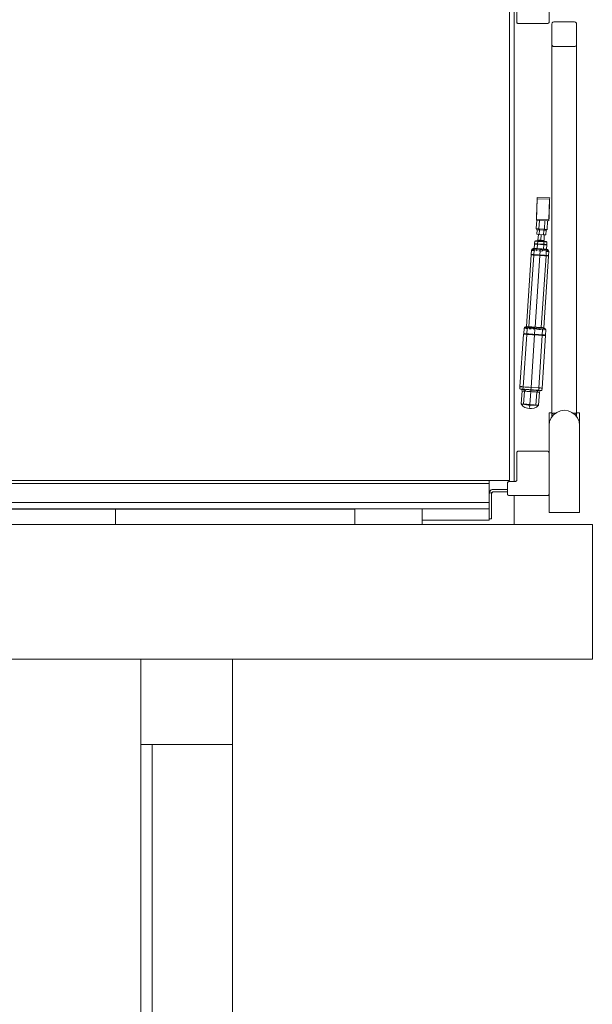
# Model space of a CAD drawing. Header units: millimetres. Extents: x -261 to 187, y -214 to 106.
# Tile 547 of 656: x -214.904 to -213.964, y 5.685 to 7.3. Entities that reach past the tile are written whole.
import ezdxf

# ---------------------------------------------------------------- set-up
doc = ezdxf.new("R2010")
doc.units = ezdxf.units.MM
doc.header["$LTSCALE"] = 0.005
doc.header["$MEASUREMENT"] = 0
for name, color, linetype, lineweight in [('IFC-Elemento construtivo genérico-Contorno', 9, 'Continuous', 5), ('IFC-Laje-Contorno', 9, 'Continuous', 5), ('IFC-Parede padrão-Contorno', 9, 'Continuous', 5), ('IFC-Parede-Contorno', 9, 'Continuous', 5)]:
    doc.layers.add(name, color=color, linetype=linetype, lineweight=lineweight)

msp = doc.modelspace()

# ---------------------------------------------------------------- linework, layer by layer
at = {"layer": 'IFC-Elemento construtivo genérico-Contorno', "lineweight": 5}
for p, q in [((-214.035, 7.2958), (-214.035, 7.3634)), ((-214.1001, 6.5439), (-214.1001, 7.3414)), ((-214.0881, 7.2958), (-214.0881, 7.3404)), ((-214.0881, 7.2958), (-214.088, 7.2951)), ((-214.088, 7.2951), (-214.0877, 7.2945)), ((-214.0877, 7.2945), (-214.0873, 7.294)), ((-214.0873, 7.294), (-214.0868, 7.2936)), ((-214.0868, 7.2936), (-214.0862, 7.2934)), ((-214.0862, 7.2934), (-214.0856, 7.2933)), ((-214.0856, 7.2933), (-214.0831, 7.2933)), ((-214.0831, 7.2933), (-214.04, 7.2933)), ((-214.04, 7.2933), (-214.0375, 7.2933)), ((-214.0375, 7.2933), (-214.0368, 7.2934)), ((-214.0368, 7.2934), (-214.0362, 7.2936)), ((-214.0362, 7.2936), (-214.0357, 7.294)), ((-214.0357, 7.294), (-214.0353, 7.2945)), ((-214.0353, 7.2945), (-214.035, 7.2951)), ((-214.035, 7.2951), (-214.035, 7.2958)), ((-214.0302, 7.2928), (-214.0301, 7.2936)), ((-214.0302, 7.2588), (-214.0302, 7.2928)), ((-214.0301, 7.2936), (-214.0298, 7.2943)), ((-214.0298, 7.2943), (-214.0293, 7.2949)), ((-214.0293, 7.2949), (-214.0287, 7.2954)), ((-214.0287, 7.2954), (-214.028, 7.2957)), ((-214.028, 7.2957), (-214.0272, 7.2958)), ((-214.0272, 7.2958), (-213.9932, 7.2958)), ((-213.9932, 7.2958), (-213.9924, 7.2957)), ((-213.9924, 7.2957), (-213.9916, 7.2954)), ((-213.9916, 7.2954), (-213.991, 7.2949)), ((-213.991, 7.2949), (-213.9905, 7.2943)), ((-213.9905, 7.2943), (-213.9902, 7.2936)), ((-213.9902, 7.2936), (-213.9901, 7.2928)), ((-213.9901, 7.2588), (-213.9901, 7.2928)), ((-214.0302, 6.6514), (-214.0302, 7.2588)), ((-214.0302, 7.2588), (-214.0301, 7.258)), ((-214.0301, 7.258), (-214.0298, 7.2573)), ((-214.0298, 7.2573), (-214.0293, 7.2567)), ((-214.0293, 7.2567), (-214.0287, 7.2562)), ((-214.0287, 7.2562), (-214.028, 7.2558)), ((-214.028, 7.2558), (-214.0272, 7.2557)), ((-214.0272, 7.2557), (-213.9932, 7.2557)), ((-213.9932, 7.2557), (-213.9925, 7.2558)), ((-213.9925, 7.2558), (-213.9918, 7.256)), ((-213.9918, 7.256), (-213.9912, 7.2564)), ((-213.9912, 7.2564), (-213.9908, 7.2569)), ((-213.9908, 7.2569), (-213.9904, 7.2575)), ((-213.9904, 7.2575), (-213.9902, 7.2581)), ((-213.9902, 7.2581), (-213.9901, 7.2588)), ((-213.9901, 6.6514), (-213.9901, 7.2588)), ((-214.0546, 7.0058), (-214.0546, 7.008)), ((-214.0546, 7.008), (-214.034, 7.0073)), ((-214.0341, 7.0052), (-214.034, 7.0073)), ((-214.0557, 6.9719), (-214.0546, 7.0058)), ((-214.0556, 6.9762), (-214.0546, 7.0058)), ((-214.0546, 7.0058), (-214.0341, 7.0052)), ((-214.0352, 6.9713), (-214.0341, 7.0052)), ((-214.035, 6.9755), (-214.0341, 7.0052)), ((-214.035, 6.9755), (-214.0342, 7.0028)), ((-214.035, 6.9755), (-214.0342, 7.0028)), ((-214.0342, 7.0028), (-214.0341, 7.0052)), ((-214.0558, 6.9706), (-214.0556, 6.9762)), ((-214.0556, 6.9762), (-214.0553, 6.9836)), ((-214.0352, 6.97), (-214.035, 6.9755)), ((-214.035, 6.9755), (-214.035, 6.9755)), ((-214.035, 6.9755), (-214.035, 6.9755)), ((-214.0562, 6.957), (-214.0551, 6.9706)), ((-214.0558, 6.9706), (-214.0557, 6.9719)), ((-214.0558, 6.9706), (-214.0352, 6.97)), ((-214.0557, 6.9719), (-214.0352, 6.9713)), ((-214.0516, 6.9567), (-214.0506, 6.9705)), ((-214.0426, 6.9561), (-214.0417, 6.9702)), ((-214.038, 6.9558), (-214.0373, 6.97)), ((-214.0352, 6.97), (-214.0352, 6.9713)), ((-214.0562, 6.957), (-214.0516, 6.9567)), ((-214.0562, 6.957), (-214.0547, 6.9552)), ((-214.0552, 6.9477), (-214.0547, 6.9552)), ((-214.0552, 6.9477), (-214.0514, 6.9474)), ((-214.0552, 6.9477), (-214.0525, 6.9475)), ((-214.0547, 6.9552), (-214.0509, 6.955)), ((-214.0534, 6.9382), (-214.0525, 6.9475)), ((-214.0516, 6.9567), (-214.0426, 6.9561)), ((-214.0516, 6.9567), (-214.0509, 6.955)), ((-214.0514, 6.9474), (-214.0509, 6.955)), ((-214.0514, 6.9474), (-214.044, 6.9469)), ((-214.0509, 6.955), (-214.0435, 6.9545)), ((-214.0484, 6.9379), (-214.0477, 6.9472)), ((-214.044, 6.9469), (-214.0435, 6.9545)), ((-214.044, 6.9469), (-214.0403, 6.9467)), ((-214.0435, 6.9545), (-214.0426, 6.9561)), ((-214.0435, 6.9545), (-214.0398, 6.9542)), ((-214.0433, 6.9375), (-214.0429, 6.9469)), ((-214.0426, 6.9561), (-214.038, 6.9558)), ((-214.0403, 6.9467), (-214.0398, 6.9542)), ((-214.0398, 6.9542), (-214.038, 6.9558)), ((-214.0592, 6.9246), (-214.0589, 6.9317)), ((-214.0589, 6.9317), (-214.0582, 6.932)), ((-214.0589, 6.9317), (-214.0539, 6.9314)), ((-214.0588, 6.9324), (-214.0586, 6.9362)), ((-214.0588, 6.9324), (-214.0538, 6.9321)), ((-214.0588, 6.9324), (-214.0582, 6.932)), ((-214.0588, 6.9324), (-214.0563, 6.9322)), ((-214.0586, 6.9362), (-214.0574, 6.9372)), ((-214.0586, 6.9362), (-214.0535, 6.9358)), ((-214.0582, 6.932), (-214.0566, 6.9319)), ((-214.0574, 6.9372), (-214.0529, 6.9368)), ((-214.0566, 6.9319), (-214.055, 6.9318)), ((-214.0564, 6.9315), (-214.0539, 6.9314)), ((-214.0563, 6.9322), (-214.0538, 6.9321)), ((-214.055, 6.9318), (-214.0535, 6.9317)), ((-214.0543, 6.9242), (-214.0539, 6.9314)), ((-214.0539, 6.9314), (-214.0438, 6.9307)), ((-214.0539, 6.9314), (-214.0488, 6.931)), ((-214.0538, 6.9321), (-214.0535, 6.9358)), ((-214.0538, 6.9321), (-214.0535, 6.9317)), ((-214.0538, 6.9321), (-214.0437, 6.9314)), ((-214.0538, 6.9321), (-214.0488, 6.9317)), ((-214.0535, 6.9368), (-214.0527, 6.9375)), ((-214.0535, 6.9358), (-214.0529, 6.9369)), ((-214.0535, 6.9358), (-214.0435, 6.9352)), ((-214.0535, 6.9317), (-214.0488, 6.9314)), ((-214.0534, 6.9382), (-214.0484, 6.9379)), ((-214.0534, 6.9382), (-214.0527, 6.9375)), ((-214.0533, 6.9368), (-214.05, 6.9368)), ((-214.0529, 6.9368), (-214.044, 6.9362)), ((-214.0527, 6.9375), (-214.0484, 6.9373)), ((-214.0501, 6.9368), (-214.0484, 6.9373)), ((-214.0501, 6.9368), (-214.0456, 6.9365)), ((-214.0501, 6.9368), (-214.0485, 6.9365)), ((-214.0488, 6.9317), (-214.0437, 6.9314)), ((-214.0488, 6.9314), (-214.0441, 6.931)), ((-214.0488, 6.931), (-214.0438, 6.9307)), ((-214.0484, 6.9379), (-214.0433, 6.9375)), ((-214.0484, 6.9373), (-214.0484, 6.9379)), ((-214.0484, 6.9373), (-214.0441, 6.9369)), ((-214.0484, 6.9373), (-214.0456, 6.9365)), ((-214.0484, 6.9365), (-214.0456, 6.9365)), ((-214.0456, 6.9365), (-214.0434, 6.9362)), ((-214.0443, 6.9235), (-214.0438, 6.9307)), ((-214.0441, 6.9369), (-214.0433, 6.9375)), ((-214.0441, 6.9369), (-214.0434, 6.9362)), ((-214.0441, 6.931), (-214.0437, 6.9314)), ((-214.0441, 6.931), (-214.0418, 6.9309)), ((-214.044, 6.9363), (-214.0435, 6.9352)), ((-214.044, 6.9362), (-214.0395, 6.9359)), ((-214.0438, 6.9307), (-214.0387, 6.9303)), ((-214.0438, 6.9307), (-214.0421, 6.9306)), ((-214.0437, 6.9314), (-214.0435, 6.9352)), ((-214.0437, 6.9314), (-214.0421, 6.9313)), ((-214.0437, 6.9314), (-214.0387, 6.9311)), ((-214.0435, 6.9352), (-214.0384, 6.9348)), ((-214.0421, 6.9313), (-214.0404, 6.9312)), ((-214.0421, 6.9306), (-214.0404, 6.9304)), ((-214.0418, 6.9309), (-214.0394, 6.9307)), ((-214.0404, 6.9312), (-214.0387, 6.9311)), ((-214.0404, 6.9304), (-214.0387, 6.9303)), ((-214.0395, 6.9359), (-214.0384, 6.9348)), ((-214.0394, 6.9307), (-214.0387, 6.9311)), ((-214.0394, 6.9307), (-214.0387, 6.9303)), ((-214.0394, 6.9232), (-214.0387, 6.9303)), ((-214.0387, 6.9311), (-214.0384, 6.9348)), ((-214.0721, 6.7964), (-214.0642, 6.914)), ((-214.068, 6.7961), (-214.06, 6.9137)), ((-214.0643, 6.9147), (-214.0639, 6.9214)), ((-214.0643, 6.9147), (-214.0632, 6.9146)), ((-214.0642, 6.914), (-214.0634, 6.9142)), ((-214.0642, 6.914), (-214.0631, 6.9139)), ((-214.0641, 6.9147), (-214.0634, 6.9142)), ((-214.0639, 6.9214), (-214.0628, 6.9213)), ((-214.0637, 6.9214), (-214.0622, 6.924)), ((-214.0637, 6.9214), (-214.0633, 6.9213)), ((-214.0634, 6.9142), (-214.062, 6.9141)), ((-214.0632, 6.9146), (-214.062, 6.9145)), ((-214.0631, 6.9139), (-214.0621, 6.9138)), ((-214.0628, 6.9213), (-214.0618, 6.9212)), ((-214.0623, 6.9213), (-214.0622, 6.924)), ((-214.0622, 6.9233), (-214.0606, 6.9245)), ((-214.0622, 6.924), (-214.0609, 6.9242)), ((-214.0622, 6.9233), (-214.0622, 6.924)), ((-214.0622, 6.9233), (-214.0612, 6.9227)), ((-214.0622, 6.9233), (-214.0622, 6.9233)), ((-214.0621, 6.9145), (-214.0615, 6.9145)), ((-214.0621, 6.9138), (-214.0611, 6.9137)), ((-214.062, 6.9145), (-214.0611, 6.9145)), ((-214.062, 6.9141), (-214.0607, 6.9141)), ((-214.0618, 6.9212), (-214.0607, 6.9212)), ((-214.0618, 6.9145), (-214.0615, 6.9145)), ((-214.0612, 6.9242), (-214.0611, 6.9242)), ((-214.0612, 6.9227), (-214.0596, 6.9228)), ((-214.0611, 6.9242), (-214.0609, 6.9242)), ((-214.0611, 6.9145), (-214.0601, 6.9144)), ((-214.0611, 6.9137), (-214.06, 6.9137)), ((-214.0607, 6.9212), (-214.0595, 6.9211)), ((-214.0607, 6.9141), (-214.0595, 6.914)), ((-214.0606, 6.9245), (-214.0592, 6.9246)), ((-214.0606, 6.9245), (-214.0602, 6.9239)), ((-214.0602, 6.9239), (-214.0586, 6.9239)), ((-214.0601, 6.9144), (-214.0595, 6.9211)), ((-214.0601, 6.9144), (-214.0576, 6.9142)), ((-214.06, 6.9137), (-214.0575, 6.9135)), ((-214.0595, 6.9211), (-214.058, 6.9224)), ((-214.0595, 6.914), (-214.0571, 6.9138)), ((-214.0592, 6.9246), (-214.0543, 6.9242)), ((-214.0592, 6.9246), (-214.058, 6.9245)), ((-214.058, 6.9245), (-214.0568, 6.9244)), ((-214.058, 6.9224), (-214.0561, 6.9223)), ((-214.058, 6.7954), (-214.05, 6.913)), ((-214.0576, 6.9142), (-214.055, 6.9141)), ((-214.0575, 6.9135), (-214.055, 6.9133)), ((-214.0571, 6.9138), (-214.0548, 6.9137)), ((-214.0568, 6.9244), (-214.0555, 6.9243)), ((-214.0561, 6.9223), (-214.0546, 6.9233)), ((-214.0561, 6.9223), (-214.0545, 6.9207)), ((-214.0555, 6.9243), (-214.0543, 6.9242)), ((-214.055, 6.9141), (-214.0525, 6.9139)), ((-214.055, 6.9141), (-214.0525, 6.9139)), ((-214.055, 6.9133), (-214.0525, 6.9132)), ((-214.0548, 6.9137), (-214.0524, 6.9135)), ((-214.0546, 6.9233), (-214.0521, 6.9232)), ((-214.0543, 6.9242), (-214.0443, 6.9235)), ((-214.0543, 6.9242), (-214.0518, 6.924)), ((-214.0525, 6.9139), (-214.05, 6.9137)), ((-214.0525, 6.9139), (-214.05, 6.9137)), ((-214.0525, 6.9132), (-214.05, 6.913)), ((-214.0524, 6.9135), (-214.05, 6.9133)), ((-214.0521, 6.9232), (-214.0494, 6.923)), ((-214.052, 6.9206), (-214.0495, 6.9204)), ((-214.0518, 6.924), (-214.0493, 6.9239)), ((-214.05, 6.9137), (-214.0495, 6.9204)), ((-214.05, 6.9137), (-214.0475, 6.9136)), ((-214.05, 6.9137), (-214.0475, 6.9136)), ((-214.05, 6.9133), (-214.0476, 6.9132)), ((-214.05, 6.913), (-214.0475, 6.9128)), ((-214.0495, 6.9204), (-214.0494, 6.923)), ((-214.0495, 6.9204), (-214.047, 6.9202)), ((-214.0494, 6.923), (-214.0466, 6.9229)), ((-214.0493, 6.9239), (-214.0468, 6.9237)), ((-214.048, 6.7947), (-214.04, 6.9123)), ((-214.0476, 6.9132), (-214.0453, 6.913)), ((-214.0475, 6.9136), (-214.0449, 6.9134)), ((-214.0475, 6.9136), (-214.0449, 6.9134)), ((-214.0475, 6.9128), (-214.045, 6.9127)), ((-214.047, 6.9202), (-214.0453, 6.9216)), ((-214.0468, 6.9237), (-214.0443, 6.9235)), ((-214.0466, 6.9229), (-214.0453, 6.9216)), ((-214.0453, 6.9216), (-214.0429, 6.9215)), ((-214.0453, 6.913), (-214.0429, 6.9129)), ((-214.045, 6.9127), (-214.0425, 6.9125)), ((-214.0449, 6.9134), (-214.0424, 6.9132)), ((-214.0443, 6.9235), (-214.0394, 6.9232)), ((-214.0443, 6.9235), (-214.0431, 6.9235)), ((-214.0441, 6.9228), (-214.0419, 6.9226)), ((-214.0438, 6.7945), (-214.0359, 6.912)), ((-214.0431, 6.9235), (-214.0418, 6.9234)), ((-214.0429, 6.9215), (-214.0404, 6.9214)), ((-214.0429, 6.9129), (-214.0405, 6.9127)), ((-214.0425, 6.9125), (-214.04, 6.9123)), ((-214.0424, 6.9132), (-214.0399, 6.913)), ((-214.0419, 6.9226), (-214.04, 6.9226)), ((-214.0418, 6.9234), (-214.0406, 6.9233)), ((-214.0406, 6.9233), (-214.0394, 6.9232)), ((-214.0405, 6.9127), (-214.0395, 6.9126)), ((-214.04, 6.9226), (-214.0385, 6.9224)), ((-214.04, 6.9123), (-214.039, 6.9123)), ((-214.0399, 6.913), (-214.0395, 6.9197)), ((-214.0399, 6.913), (-214.0388, 6.913)), ((-214.0395, 6.9197), (-214.0387, 6.9212)), ((-214.0395, 6.9197), (-214.0384, 6.9197)), ((-214.0395, 6.9126), (-214.0385, 6.9126)), ((-214.0394, 6.9232), (-214.038, 6.923)), ((-214.0394, 6.9232), (-214.0375, 6.9226)), ((-214.039, 6.9123), (-214.038, 6.9122)), ((-214.0388, 6.913), (-214.0378, 6.9129)), ((-214.0387, 6.9212), (-214.0373, 6.9213)), ((-214.0385, 6.9224), (-214.0375, 6.9226)), ((-214.0385, 6.9126), (-214.0376, 6.9125)), ((-214.0384, 6.9197), (-214.0373, 6.9196)), ((-214.038, 6.923), (-214.0377, 6.9227)), ((-214.038, 6.9122), (-214.0367, 6.9121)), ((-214.038, 6.9122), (-214.0369, 6.9121)), ((-214.0378, 6.9129), (-214.0376, 6.9129)), ((-214.0378, 6.9129), (-214.0367, 6.9128)), ((-214.0376, 6.9125), (-214.0366, 6.9124)), ((-214.0375, 6.9226), (-214.0365, 6.9222)), ((-214.0375, 6.9226), (-214.0364, 6.9216)), ((-214.0373, 6.9213), (-214.0363, 6.9216)), ((-214.0373, 6.9196), (-214.0364, 6.9195)), ((-214.0371, 6.9196), (-214.0367, 6.9195)), ((-214.037, 6.9196), (-214.0363, 6.9195)), ((-214.0369, 6.9121), (-214.0359, 6.912)), ((-214.0367, 6.9195), (-214.0364, 6.9216)), ((-214.0367, 6.9195), (-214.0356, 6.9195)), ((-214.0367, 6.9128), (-214.0357, 6.9128)), ((-214.0367, 6.9121), (-214.0359, 6.912)), ((-214.0366, 6.9124), (-214.0358, 6.9128)), ((-214.0366, 6.9124), (-214.0359, 6.912)), ((-214.0365, 6.9222), (-214.0354, 6.9195)), ((-214.0365, 6.9222), (-214.0364, 6.9216)), ((-214.0364, 6.9195), (-214.0352, 6.9194)), ((-214.0363, 6.9195), (-214.0358, 6.9195)), ((-214.0362, 6.9128), (-214.0358, 6.9128)), ((-214.0357, 6.9128), (-214.0352, 6.9194)), ((-214.0354, 6.9195), (-214.0352, 6.9194)), ((-214.0829, 6.6978), (-214.0767, 6.784)), ((-214.0776, 6.6973), (-214.0715, 6.7836)), ((-214.0767, 6.784), (-214.076, 6.7844)), ((-214.0767, 6.784), (-214.075, 6.7839)), ((-214.0767, 6.784), (-214.0754, 6.7839)), ((-214.0766, 6.7849), (-214.0759, 6.7933)), ((-214.0766, 6.7849), (-214.0753, 6.7848)), ((-214.0766, 6.7849), (-214.076, 6.7844)), ((-214.076, 6.7844), (-214.0744, 6.7842)), ((-214.0759, 6.7933), (-214.0746, 6.7956)), ((-214.0759, 6.7933), (-214.0752, 6.7946)), ((-214.0754, 6.7839), (-214.0741, 6.7838)), ((-214.0753, 6.7848), (-214.074, 6.7847)), ((-214.0752, 6.7946), (-214.0746, 6.7956)), ((-214.0752, 6.7946), (-214.0745, 6.7952)), ((-214.0752, 6.7946), (-214.0746, 6.7932)), ((-214.075, 6.7839), (-214.0741, 6.7838)), ((-214.0746, 6.7956), (-214.0734, 6.796)), ((-214.0746, 6.7956), (-214.0745, 6.7952)), ((-214.0745, 6.7952), (-214.0735, 6.7945)), ((-214.0744, 6.7842), (-214.0727, 6.7841)), ((-214.0741, 6.7838), (-214.0728, 6.7837)), ((-214.074, 6.7847), (-214.0727, 6.7846)), ((-214.0736, 6.7945), (-214.0717, 6.7944)), ((-214.0734, 6.796), (-214.0721, 6.7964)), ((-214.0733, 6.7931), (-214.072, 6.793)), ((-214.0731, 6.7958), (-214.0703, 6.7954)), ((-214.0728, 6.7837), (-214.0715, 6.7836)), ((-214.0727, 6.7846), (-214.0714, 6.7845)), ((-214.0727, 6.7841), (-214.071, 6.784)), ((-214.0721, 6.7964), (-214.07, 6.7962)), ((-214.0721, 6.7964), (-214.0711, 6.7963)), ((-214.0717, 6.7944), (-214.0707, 6.7929)), ((-214.0715, 6.7836), (-214.0683, 6.7834)), ((-214.0714, 6.7845), (-214.0707, 6.7929)), ((-214.0714, 6.7845), (-214.0682, 6.7843)), ((-214.0711, 6.7963), (-214.07, 6.7962)), ((-214.0711, 6.7963), (-214.07, 6.7962)), ((-214.071, 6.784), (-214.0679, 6.7838)), ((-214.0707, 6.7929), (-214.0693, 6.7942)), ((-214.0703, 6.7954), (-214.068, 6.7952)), ((-214.07, 6.7962), (-214.068, 6.7961)), ((-214.07, 6.7962), (-214.069, 6.7962)), ((-214.0693, 6.7942), (-214.0653, 6.794)), ((-214.069, 6.7962), (-214.068, 6.7961)), ((-214.0683, 6.7834), (-214.0652, 6.7832)), ((-214.0682, 6.7843), (-214.0651, 6.7841)), ((-214.068, 6.7961), (-214.063, 6.7958)), ((-214.068, 6.7961), (-214.0655, 6.7959)), ((-214.068, 6.7952), (-214.0653, 6.7951)), ((-214.0679, 6.7838), (-214.0649, 6.7836)), ((-214.0676, 6.7927), (-214.0644, 6.7925)), ((-214.0655, 6.7959), (-214.063, 6.7958)), ((-214.0653, 6.7951), (-214.0608, 6.7952)), ((-214.0653, 6.794), (-214.0623, 6.7939)), ((-214.0652, 6.7832), (-214.062, 6.783)), ((-214.0651, 6.7841), (-214.0619, 6.7839)), ((-214.0649, 6.7836), (-214.0618, 6.7834)), ((-214.0646, 6.6967), (-214.0588, 6.7828)), ((-214.063, 6.7958), (-214.058, 6.7954)), ((-214.063, 6.7958), (-214.0605, 6.7956)), ((-214.0623, 6.7939), (-214.0586, 6.794)), ((-214.062, 6.783), (-214.0588, 6.7828)), ((-214.0619, 6.7839), (-214.0588, 6.7836)), ((-214.0618, 6.7834), (-214.0588, 6.7832)), ((-214.0613, 6.7923), (-214.0586, 6.794)), ((-214.0605, 6.7956), (-214.058, 6.7954)), ((-214.0588, 6.7836), (-214.0582, 6.7921)), ((-214.0588, 6.7836), (-214.0556, 6.7834)), ((-214.0588, 6.7832), (-214.0558, 6.783)), ((-214.0588, 6.7828), (-214.0557, 6.7826)), ((-214.0586, 6.794), (-214.053, 6.7932)), ((-214.0586, 6.794), (-214.0551, 6.7919)), ((-214.0586, 6.794), (-214.0582, 6.7921)), ((-214.058, 6.7954), (-214.053, 6.7951)), ((-214.058, 6.7954), (-214.0555, 6.7953)), ((-214.0558, 6.783), (-214.0527, 6.7828)), ((-214.0557, 6.7826), (-214.0525, 6.7823)), ((-214.0556, 6.7947), (-214.0508, 6.7942)), ((-214.0556, 6.7834), (-214.0524, 6.7832)), ((-214.0555, 6.7953), (-214.053, 6.7951)), ((-214.0551, 6.7919), (-214.052, 6.7917)), ((-214.053, 6.7951), (-214.048, 6.7947)), ((-214.053, 6.7951), (-214.0505, 6.7949)), ((-214.053, 6.7932), (-214.0498, 6.7929)), ((-214.0527, 6.7828), (-214.0497, 6.7826)), ((-214.0525, 6.7823), (-214.0493, 6.7821)), ((-214.0524, 6.7832), (-214.0493, 6.783)), ((-214.052, 6.7917), (-214.0488, 6.7915)), ((-214.0517, 6.6957), (-214.0462, 6.7819)), ((-214.0505, 6.7949), (-214.048, 6.7947)), ((-214.0498, 6.7929), (-214.046, 6.7928)), ((-214.0497, 6.7826), (-214.0466, 6.7824)), ((-214.0493, 6.783), (-214.0461, 6.7828)), ((-214.0493, 6.7821), (-214.0462, 6.7819)), ((-214.0488, 6.7915), (-214.046, 6.7928)), ((-214.048, 6.7947), (-214.0459, 6.7946)), ((-214.0466, 6.7824), (-214.0454, 6.7823)), ((-214.0464, 6.6953), (-214.0409, 6.7816)), ((-214.0462, 6.7819), (-214.0449, 6.7818)), ((-214.0461, 6.7828), (-214.0457, 6.7912)), ((-214.0461, 6.7828), (-214.0448, 6.7827)), ((-214.046, 6.7928), (-214.0441, 6.7931)), ((-214.046, 6.7928), (-214.0457, 6.7912)), ((-214.0459, 6.7946), (-214.0449, 6.7945)), ((-214.0459, 6.7946), (-214.0438, 6.7945)), ((-214.0459, 6.7946), (-214.0449, 6.7945)), ((-214.0454, 6.7823), (-214.0441, 6.7822)), ((-214.0449, 6.7945), (-214.0438, 6.7945)), ((-214.0449, 6.7945), (-214.0438, 6.7945)), ((-214.0449, 6.7818), (-214.0436, 6.7817)), ((-214.0448, 6.7827), (-214.0435, 6.7826)), ((-214.0444, 6.7911), (-214.0426, 6.7923)), ((-214.0444, 6.7911), (-214.0431, 6.7911)), ((-214.0441, 6.7931), (-214.0426, 6.7923)), ((-214.0441, 6.7822), (-214.0428, 6.7821)), ((-214.0438, 6.7945), (-214.0426, 6.7939)), ((-214.0436, 6.7817), (-214.0427, 6.7817)), ((-214.0436, 6.7817), (-214.0419, 6.7816)), ((-214.0435, 6.7826), (-214.0422, 6.7825)), ((-214.0435, 6.7826), (-214.0426, 6.7826)), ((-214.0428, 6.7821), (-214.0416, 6.782)), ((-214.0427, 6.7817), (-214.0409, 6.7816)), ((-214.0426, 6.7939), (-214.0414, 6.7934)), ((-214.0426, 6.7923), (-214.0413, 6.7924)), ((-214.0426, 6.7826), (-214.0409, 6.7824)), ((-214.0422, 6.7825), (-214.0409, 6.7824)), ((-214.0419, 6.7816), (-214.0409, 6.7816)), ((-214.0416, 6.782), (-214.0409, 6.7824)), ((-214.0416, 6.782), (-214.0409, 6.7816)), ((-214.0414, 6.7934), (-214.0413, 6.7924)), ((-214.0414, 6.7934), (-214.0411, 6.7923)), ((-214.0414, 6.7934), (-214.0405, 6.7909)), ((-214.0413, 6.7924), (-214.0405, 6.7909)), ((-214.0411, 6.7923), (-214.0405, 6.7909)), ((-214.0409, 6.7824), (-214.0405, 6.7909)), ((-214.0831, 6.6941), (-214.0828, 6.6978)), ((-214.0831, 6.6941), (-214.0818, 6.694)), ((-214.0831, 6.6941), (-214.0804, 6.6934)), ((-214.0829, 6.698), (-214.0828, 6.698)), ((-214.0829, 6.6978), (-214.0828, 6.6978)), ((-214.0829, 6.6978), (-214.0776, 6.6974)), ((-214.0829, 6.6978), (-214.0809, 6.6977)), ((-214.0828, 6.698), (-214.0809, 6.6979)), ((-214.0818, 6.694), (-214.0804, 6.6939)), ((-214.0809, 6.6979), (-214.0797, 6.6979)), ((-214.0809, 6.6979), (-214.0796, 6.6979)), ((-214.0809, 6.6979), (-214.0775, 6.6976)), ((-214.0809, 6.6977), (-214.0792, 6.6976)), ((-214.0809, 6.6696), (-214.0794, 6.6908)), ((-214.0804, 6.6939), (-214.0791, 6.6938)), ((-214.0804, 6.6934), (-214.0802, 6.6934)), ((-214.0804, 6.6934), (-214.0796, 6.6922)), ((-214.0796, 6.6922), (-214.0794, 6.6908)), ((-214.0793, 6.6933), (-214.078, 6.6933)), ((-214.0792, 6.6976), (-214.0776, 6.6974)), ((-214.0791, 6.6938), (-214.0778, 6.6937)), ((-214.0783, 6.6907), (-214.0773, 6.6906)), ((-214.078, 6.6933), (-214.0762, 6.6931)), ((-214.0778, 6.6937), (-214.0775, 6.6973)), ((-214.0778, 6.6937), (-214.0723, 6.6933)), ((-214.0778, 6.6937), (-214.0746, 6.6935)), ((-214.0776, 6.6974), (-214.0646, 6.6967)), ((-214.0776, 6.6974), (-214.0743, 6.6972)), ((-214.0773, 6.6906), (-214.0763, 6.6906)), ((-214.0767, 6.6693), (-214.0752, 6.6905)), ((-214.0763, 6.6921), (-214.0739, 6.6929)), ((-214.0762, 6.6931), (-214.0739, 6.6929)), ((-214.0752, 6.6905), (-214.0739, 6.6929)), ((-214.0752, 6.6905), (-214.0709, 6.6902)), ((-214.0752, 6.6905), (-214.0727, 6.6903)), ((-214.0746, 6.6935), (-214.0713, 6.6933)), ((-214.0743, 6.6972), (-214.0711, 6.697)), ((-214.0727, 6.6903), (-214.0702, 6.6901)), ((-214.0723, 6.6933), (-214.0686, 6.6931)), ((-214.0713, 6.6933), (-214.0681, 6.693)), ((-214.0711, 6.697), (-214.0679, 6.6968)), ((-214.071, 6.6971), (-214.0688, 6.697)), ((-214.0709, 6.6902), (-214.068, 6.69)), ((-214.0702, 6.693), (-214.0649, 6.6922)), ((-214.0702, 6.6901), (-214.0676, 6.6899)), ((-214.0686, 6.6931), (-214.0649, 6.6928)), ((-214.0681, 6.693), (-214.0649, 6.6928)), ((-214.068, 6.69), (-214.0651, 6.6898)), ((-214.0679, 6.6968), (-214.0646, 6.6967)), ((-214.0676, 6.6899), (-214.0651, 6.6898)), ((-214.0666, 6.6685), (-214.0651, 6.6898)), ((-214.0651, 6.6898), (-214.0649, 6.6922)), ((-214.0651, 6.6898), (-214.0622, 6.6896)), ((-214.0651, 6.6898), (-214.0626, 6.6896)), ((-214.0649, 6.6928), (-214.0646, 6.6967)), ((-214.0649, 6.6928), (-214.0612, 6.6925)), ((-214.0649, 6.6928), (-214.0607, 6.6925)), ((-214.0649, 6.6922), (-214.0596, 6.6922)), ((-214.0646, 6.6967), (-214.0517, 6.6957)), ((-214.0626, 6.6896), (-214.0601, 6.6894)), ((-214.0622, 6.6896), (-214.0593, 6.6893)), ((-214.0612, 6.6925), (-214.0575, 6.6923)), ((-214.0607, 6.6925), (-214.0584, 6.6923)), ((-214.0601, 6.6894), (-214.0575, 6.6892)), ((-214.0596, 6.6922), (-214.0559, 6.6916)), ((-214.0593, 6.6893), (-214.0572, 6.6892)), ((-214.0584, 6.6923), (-214.0552, 6.6921)), ((-214.0575, 6.6923), (-214.052, 6.6919)), ((-214.0575, 6.6892), (-214.055, 6.689)), ((-214.0572, 6.6892), (-214.055, 6.689)), ((-214.0565, 6.6678), (-214.055, 6.689)), ((-214.0559, 6.6916), (-214.0537, 6.6915)), ((-214.0552, 6.6921), (-214.052, 6.6919)), ((-214.0552, 6.6905), (-214.0534, 6.6906)), ((-214.055, 6.689), (-214.054, 6.689)), ((-214.054, 6.689), (-214.0529, 6.6889)), ((-214.0537, 6.6915), (-214.0518, 6.6915)), ((-214.0529, 6.6889), (-214.0519, 6.6888)), ((-214.0524, 6.6675), (-214.0508, 6.6887)), ((-214.052, 6.6919), (-214.0517, 6.6959)), ((-214.052, 6.6919), (-214.0507, 6.6918)), ((-214.0517, 6.6957), (-214.049, 6.6957)), ((-214.0517, 6.6957), (-214.0504, 6.6956)), ((-214.0508, 6.6887), (-214.0504, 6.6901)), ((-214.0507, 6.6918), (-214.0493, 6.6917)), ((-214.0505, 6.6956), (-214.049, 6.6957)), ((-214.0505, 6.6913), (-214.0497, 6.6911)), ((-214.0504, 6.6956), (-214.0503, 6.6956)), ((-214.0504, 6.6901), (-214.0494, 6.6911)), ((-214.0497, 6.6911), (-214.0494, 6.6911)), ((-214.0494, 6.6911), (-214.0467, 6.6915)), ((-214.0493, 6.6917), (-214.048, 6.6916)), ((-214.049, 6.6957), (-214.0464, 6.6953)), ((-214.049, 6.6957), (-214.0476, 6.6954)), ((-214.0482, 6.6955), (-214.0464, 6.6953)), ((-214.048, 6.6916), (-214.0467, 6.6915)), ((-214.0478, 6.6954), (-214.0477, 6.6954)), ((-214.0467, 6.6915), (-214.0464, 6.6953)), ((-214.0809, 6.6696), (-214.0668, 6.6669)), ((-214.0809, 6.6696), (-214.0799, 6.6695)), ((-214.0809, 6.6696), (-214.0781, 6.6661)), ((-214.0809, 6.6696), (-214.0767, 6.6693)), ((-214.0799, 6.6695), (-214.0788, 6.6694)), ((-214.0788, 6.6694), (-214.0778, 6.6693)), ((-214.0778, 6.6693), (-214.0767, 6.6693)), ((-214.0767, 6.6693), (-214.0668, 6.6669)), ((-214.0767, 6.6693), (-214.0666, 6.6685)), ((-214.0767, 6.6693), (-214.0742, 6.6691)), ((-214.0767, 6.6693), (-214.0736, 6.669)), ((-214.0742, 6.6691), (-214.0717, 6.6689)), ((-214.0736, 6.669), (-214.0729, 6.669)), ((-214.0717, 6.6689), (-214.07, 6.6688)), ((-214.0701, 6.6688), (-214.0666, 6.6685)), ((-214.0668, 6.6669), (-214.0666, 6.6685)), ((-214.0668, 6.6669), (-214.0565, 6.6678)), ((-214.0668, 6.6669), (-214.0524, 6.6675)), ((-214.0666, 6.6685), (-214.0565, 6.6678)), ((-214.0666, 6.6685), (-214.0632, 6.6683)), ((-214.0632, 6.6683), (-214.0597, 6.668)), ((-214.0597, 6.668), (-214.0565, 6.6678)), ((-214.0565, 6.6678), (-214.0555, 6.6677)), ((-214.0565, 6.6678), (-214.0524, 6.6675)), ((-214.0556, 6.6645), (-214.0524, 6.6675)), ((-214.0555, 6.6677), (-214.0544, 6.6676)), ((-214.0544, 6.6676), (-214.0534, 6.6676)), ((-214.0534, 6.6676), (-214.0524, 6.6675)), ((-214.0781, 6.6661), (-214.0748, 6.6637)), ((-214.0748, 6.6637), (-214.0705, 6.6624)), ((-214.0705, 6.6624), (-214.0671, 6.6621)), ((-214.0671, 6.6621), (-214.0671, 6.6629)), ((-214.0671, 6.6621), (-214.0637, 6.6619)), ((-214.067, 6.6641), (-214.0668, 6.6669)), ((-214.0637, 6.6619), (-214.0593, 6.6626)), ((-214.0593, 6.6626), (-214.0556, 6.6645)), ((-214.035, 6.6551), (-214.0302, 6.6551)), ((-214.035, 6.634), (-214.035, 6.6551)), ((-214.0316, 6.6466), (-214.0276, 6.6517)), ((-214.0302, 6.6514), (-214.0301, 6.6522)), ((-214.0302, 6.6483), (-214.0302, 6.6514)), ((-214.0301, 6.6522), (-214.0298, 6.653)), ((-214.0298, 6.653), (-214.0293, 6.6536)), ((-214.0293, 6.6536), (-214.0287, 6.6541)), ((-214.0287, 6.6541), (-214.028, 6.6544)), ((-214.028, 6.6544), (-214.0272, 6.6546)), ((-214.0276, 6.6517), (-214.0224, 6.6557)), ((-214.0272, 6.6546), (-214.0239, 6.6546)), ((-214.0224, 6.6557), (-214.0164, 6.6582)), ((-214.0164, 6.6582), (-214.0099, 6.6591)), ((-214.0099, 6.6591), (-214.0034, 6.6582)), ((-214.0034, 6.6582), (-213.9974, 6.6557)), ((-213.9974, 6.6557), (-213.9922, 6.6517)), ((-213.9959, 6.6546), (-213.9932, 6.6546)), ((-213.9932, 6.6546), (-213.9925, 6.6545)), ((-213.9925, 6.6545), (-213.9918, 6.6543)), ((-213.9922, 6.6517), (-213.9882, 6.6466)), ((-213.9918, 6.6543), (-213.9912, 6.6539)), ((-213.9912, 6.6539), (-213.9908, 6.6534)), ((-213.9908, 6.6534), (-213.9904, 6.6528)), ((-213.9904, 6.6528), (-213.9902, 6.6521)), ((-213.9902, 6.6521), (-213.9901, 6.6514)), ((-213.9901, 6.6551), (-213.9849, 6.6551)), ((-213.9901, 6.6491), (-213.9901, 6.6514)), ((-213.9849, 6.5819), (-213.9849, 6.6551)), ((-214.035, 6.634), (-214.0341, 6.6405)), ((-214.0341, 6.6405), (-214.0316, 6.6466)), ((-213.9882, 6.6466), (-213.9857, 6.6405)), ((-213.9857, 6.6405), (-213.9849, 6.634)), ((-214.035, 6.4918), (-214.035, 6.634)), ((-213.9849, 6.4918), (-213.9849, 6.634)), ((-214.0881, 6.5894), (-214.088, 6.5901)), ((-214.0881, 6.5449), (-214.0881, 6.5894)), ((-214.088, 6.5901), (-214.0877, 6.5907)), ((-214.0877, 6.5907), (-214.0873, 6.5912)), ((-214.0873, 6.5912), (-214.0868, 6.5916)), ((-214.0868, 6.5916), (-214.0862, 6.5919)), ((-214.0862, 6.5919), (-214.0856, 6.5919)), ((-214.0856, 6.5919), (-214.0831, 6.5919)), ((-214.0831, 6.5919), (-214.04, 6.5919)), ((-214.04, 6.5919), (-214.0375, 6.5919)), ((-214.0375, 6.5919), (-214.0368, 6.5919)), ((-214.0368, 6.5919), (-214.0362, 6.5916)), ((-214.0362, 6.5916), (-214.0357, 6.5912)), ((-214.0357, 6.5912), (-214.0353, 6.5907)), ((-214.0353, 6.5907), (-214.035, 6.5901)), ((-214.035, 6.5901), (-214.035, 6.5894)), ((-214.035, 6.5218), (-214.035, 6.5894)), ((-215.4714, 6.5393), (-214.1332, 6.5393)), ((-215.4688, 6.5439), (-214.1001, 6.5439)), ((-215.4667, 6.5393), (-214.1332, 6.5393)), ((-214.1332, 6.5228), (-214.1332, 6.5439)), ((-214.1332, 6.5228), (-214.1332, 6.5439)), ((-214.1332, 6.5228), (-214.1332, 6.5393)), ((-214.1332, 6.4978), (-214.1332, 6.5393)), ((-214.1332, 6.4993), (-214.1332, 6.5393)), ((-214.1332, 6.5078), (-214.1332, 6.5393)), ((-214.1031, 6.5399), (-214.103, 6.5405)), ((-214.1031, 6.5218), (-214.1031, 6.5399)), ((-214.103, 6.5405), (-214.1028, 6.5411)), ((-214.1028, 6.5411), (-214.1024, 6.5416)), ((-214.1024, 6.5416), (-214.1018, 6.542)), ((-214.1018, 6.542), (-214.1012, 6.5423)), ((-214.1012, 6.5423), (-214.1006, 6.5424)), ((-214.1006, 6.5424), (-214.0906, 6.5424)), ((-214.0906, 6.5424), (-214.0899, 6.5424)), ((-214.0899, 6.5424), (-214.0893, 6.5427)), ((-214.0893, 6.5427), (-214.0888, 6.5431)), ((-214.0888, 6.5431), (-214.0884, 6.5436)), ((-214.0884, 6.5436), (-214.0881, 6.5442)), ((-214.0881, 6.5442), (-214.0881, 6.5449)), ((-214.1332, 6.5228), (-214.1273, 6.5252)), ((-214.1332, 6.5228), (-214.1279, 6.525)), ((-214.1332, 6.5228), (-214.133, 6.5245)), ((-214.1332, 6.4812), (-214.1332, 6.5228)), ((-214.133, 6.5245), (-214.1323, 6.5261)), ((-214.1323, 6.5261), (-214.1313, 6.5274)), ((-214.1313, 6.5274), (-214.1299, 6.5285)), ((-214.1299, 6.5285), (-214.1284, 6.5291)), ((-214.1292, 6.5228), (-214.1291, 6.5235)), ((-214.1292, 6.4812), (-214.1292, 6.5228)), ((-214.1291, 6.5235), (-214.1288, 6.5241)), ((-214.1288, 6.5241), (-214.1284, 6.5246)), ((-214.1284, 6.5291), (-214.1267, 6.5293)), ((-214.1284, 6.5246), (-214.1279, 6.525)), ((-214.1279, 6.525), (-214.1273, 6.5252)), ((-214.1273, 6.5252), (-214.1267, 6.5253)), ((-214.1267, 6.5293), (-214.1031, 6.5293)), ((-214.1267, 6.5253), (-214.1031, 6.5253)), ((-215.4667, 6.5078), (-214.1332, 6.5078)), ((-214.1332, 6.4978), (-214.1332, 6.5078)), ((-214.1031, 6.5218), (-214.103, 6.5212)), ((-214.103, 6.5212), (-214.1028, 6.5206)), ((-214.1028, 6.5206), (-214.1024, 6.52)), ((-214.1024, 6.52), (-214.1018, 6.5196)), ((-214.1018, 6.5196), (-214.1012, 6.5194)), ((-214.1012, 6.5194), (-214.1006, 6.5193)), ((-214.1006, 6.5193), (-214.0375, 6.5193)), ((-214.0375, 6.5193), (-214.0368, 6.5194)), ((-214.0368, 6.5194), (-214.0362, 6.5196)), ((-214.0362, 6.5196), (-214.0357, 6.52)), ((-214.0357, 6.52), (-214.0353, 6.5206)), ((-214.0353, 6.5206), (-214.035, 6.5212)), ((-214.035, 6.5212), (-214.035, 6.5218)), ((-215.4667, 6.4978), (-214.1332, 6.4978)), ((-215.3355, 6.4968), (-214.3536, 6.4968)), ((-214.3536, 6.4717), (-214.3536, 6.4978)), ((-214.2434, 6.4717), (-214.2434, 6.4978)), ((-214.1332, 6.4968), (-214.1332, 6.498)), ((-214.1332, 6.4958), (-214.1332, 6.4968)), ((-214.1332, 6.4804), (-214.1332, 6.4958)), ((-214.035, 6.4918), (-213.9849, 6.4918)), ((-214.2434, 6.4792), (-214.1332, 6.4792)), ((-214.1332, 6.4792), (-214.1332, 6.4812)), ((-214.1332, 6.4812), (-214.1292, 6.4812)), ((-214.1332, 6.4798), (-214.1332, 6.4804)), ((-214.1332, 6.4794), (-214.1332, 6.4798)), ((-214.1332, 6.4792), (-214.1332, 6.4794))]:
    msp.add_line(p, q, dxfattribs=at)
at = {"layer": 'IFC-Laje-Contorno', "lineweight": 5}
for p, q in [((-214.0925, 6.5424), (-214.0925, 7.3429)), ((-214.0925, 6.4717), (-214.0925, 6.5193)), ((-214.7463, 6.4717), (-214.7463, 6.4968)), ((-214.7046, 5.2093), (-214.7046, 6.111)), ((-214.6862, 5.2093), (-214.6862, 6.111))]:
    msp.add_line(p, q, dxfattribs=at)
at = {"layer": 'IFC-Parede padrão-Contorno', "lineweight": 5}
for p, q in [((-214.9706, 6.4717), (-213.964, 6.4717)), ((-213.964, 6.3401), (-213.964, 6.4717)), ((-213.964, 6.2513), (-213.964, 6.3401)), ((-214.9706, 6.2513), (-213.964, 6.2513))]:
    msp.add_line(p, q, dxfattribs=at)
at = {"layer": 'IFC-Parede-Contorno', "lineweight": 5}
for p, q in [((-214.7046, 6.1713), (-214.7046, 6.2513)), ((-214.5543, 6.1713), (-214.5543, 6.2513)), ((-214.7046, 6.111), (-214.7046, 6.1713)), ((-214.5543, 6.111), (-214.5543, 6.1713)), ((-214.7046, 6.111), (-214.6435, 6.111)), ((-214.6435, 6.111), (-214.5543, 6.111)), ((-214.5543, 5.2093), (-214.5543, 6.111))]:
    msp.add_line(p, q, dxfattribs=at)

doc.saveas('drawing.dxf')
